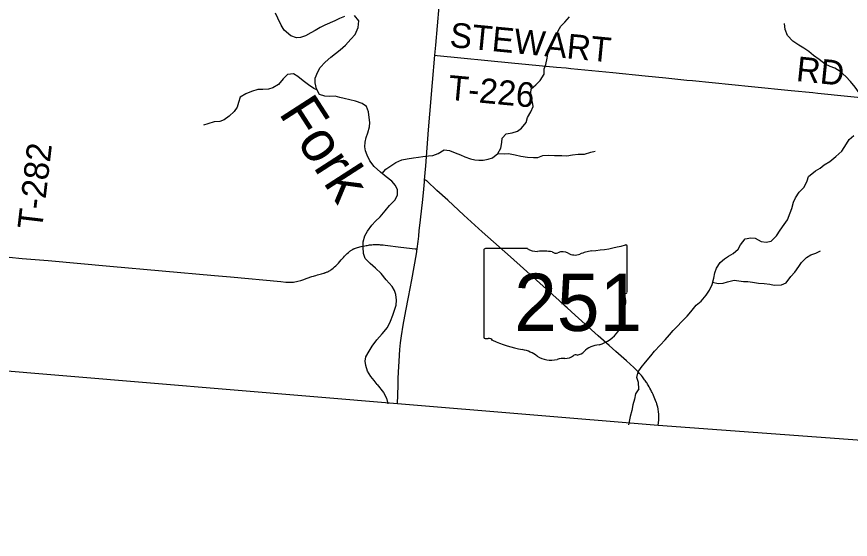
# Model space of a CAD drawing. Extents: x 1442749 to 1756758, y 235267 to 677782.
# Drawn here: x 1566168 to 1576295, y 456494 to 462839 of the extents above; entities that cross this region are included whole.
import ezdxf

# ---------------------------------------------------------------- set-up
doc = ezdxf.new("R2010")
doc.units = 0
for name, color, linetype in [('GM_X_Adjacent_County', 7, 'Continuous'), ('GM_X_County', 7, 'Continuous'), ('GM_X_Minor_River', 7, 'Continuous'), ('GM_X_Minor_River_Text', 7, 'Continuous'), ('GM_X_State_Location', 7, 'Continuous'), ('GM_X_State_Route', 7, 'Continuous'), ('GM_X_State_Shield', 7, 'Continuous'), ('GM_X_Township', 7, 'Continuous'), ('GM_X_Township_Road', 7, 'Continuous'), ('GM_X_Township_Road_Text', 7, 'Continuous'), ('GM_X_US_Route', 7, 'Continuous')]:
    doc.layers.add(name, color=color, linetype=linetype)

msp = doc.modelspace()

# ---------------------------------------------------------------- linework, layer by layer
at = {"layer": 'GM_X_Adjacent_County'}
msp.add_lwpolyline([(1581014, 432385), (1581190, 438279), (1581383, 444781), (1581567, 450939), (1581670, 454427), (1581739, 457239), (1578575, 457541), (1578555, 457536), (1578544, 457534), (1578534, 457533), (1578526, 457533), (1578517, 457534), (1578433, 457542), (1578361, 457549), (1578224, 457561), (1578209, 457562), (1578194, 457563), (1578192, 457563), (1578192, 457563), (1573961, 457874), (1570793, 458137), (1565757, 458561)], dxfattribs=at)
at = {"layer": 'GM_X_County'}
msp.add_lwpolyline([(1590479, 454965), (1590579, 456501), (1588502, 456667), (1582883, 457135), (1582867, 457136), (1581739, 457239), (1578575, 457541), (1578555, 457536), (1578544, 457534), (1578534, 457533), (1578526, 457533), (1578517, 457534), (1578433, 457542), (1578361, 457549), (1578224, 457561), (1578209, 457562), (1578194, 457563), (1578192, 457563), (1573961, 457874), (1570793, 458137), (1565757, 458561)], dxfattribs=at)
at = {"layer": 'GM_X_Minor_River'}
for points in [[(1570150, 462839), (1570089, 462817), (1570031, 462790), (1569910, 462736), (1569853, 462706), (1569793, 462673), (1569740, 462642), (1569676, 462605), (1569617, 462585), (1569567, 462580), (1569498, 462607), (1569419, 462674), (1569379, 462735), (1569341, 462822), (1569313, 462882)], [(1570545, 458372), (1570512, 458420), (1570471, 458470), (1570429, 458537), (1570408, 458605), (1570403, 458656), (1570408, 458710), (1570449, 458779), (1570486, 458839), (1570543, 458916), (1570608, 458990), (1570671, 459067), (1570707, 459143), (1570736, 459214), (1570759, 459276), (1570777, 459336), (1570780, 459398), (1570775, 459464), (1570758, 459515), (1570729, 459565), (1570658, 459644), (1570595, 459719), (1570528, 459785), (1570462, 459842), (1570403, 459904), (1570382, 459965), (1570375, 460039), (1570376, 460105), (1570397, 460177), (1570428, 460233), (1570481, 460306), (1570526, 460358), (1570583, 460409), (1570646, 460483), (1570697, 460548), (1570760, 460613), (1570793, 460673), (1570794, 460737), (1570771, 460788), (1570725, 460840), (1570658, 460895), (1570587, 460952), (1570510, 461020), (1570459, 461088), (1570424, 461159), (1570404, 461210), (1570399, 461260), (1570402, 461316), (1570415, 461374), (1570432, 461430), (1570455, 461503), (1570459, 461554), (1570450, 461616), (1570441, 461682), (1570416, 461749), (1570365, 461785), (1570285, 461815), (1570213, 461828), (1570147, 461846), (1570095, 461859), (1570036, 461872), (1569965, 461869), (1569911, 461872), (1569848, 461893), (1569809, 461963), (1569792, 462036), (1569792, 462092), (1569826, 462170), (1569856, 462221), (1569915, 462285), (1569982, 462348), (1570039, 462393), (1570098, 462436), (1570163, 462494), (1570228, 462565), (1570279, 462622), (1570314, 462706), (1570323, 462790), (1570272, 462855)], [(1570609, 460934), (1570653, 460986), (1570712, 461027), (1570773, 461068), (1570847, 461099), (1570913, 461112), (1570990, 461125), (1571048, 461135), (1571100, 461142), (1571172, 461151), (1571224, 461152), (1571287, 461179), (1571359, 461221), (1571425, 461216), (1571493, 461187), (1571559, 461160), (1571612, 461137), (1571680, 461112), (1571732, 461099), (1571782, 461096), (1571836, 461098), (1571896, 461109), (1571949, 461126), (1572011, 461176), (1572050, 461241), (1572063, 461313), (1572066, 461365), (1572113, 461417), (1572185, 461428), (1572250, 461447), (1572300, 461484), (1572357, 461554), (1572374, 461614), (1572413, 461683), (1572440, 461747), (1572433, 461799), (1572420, 461850), (1572413, 461910), (1572419, 461962), (1572474, 462011), (1572525, 462065), (1572574, 462142), (1572577, 462204), (1572594, 462260), (1572611, 462334), (1572626, 462408), (1572645, 462466), (1572678, 462528), (1572717, 462607), (1572744, 462665), (1572777, 462723), (1572827, 462772), (1572882, 462838)], [(1576561, 461782), (1576491, 461816), (1576440, 461853), (1576401, 461914), (1576354, 461984), (1576298, 462051), (1576241, 462114), (1576170, 462175), (1576107, 462214), (1576051, 462235), (1575987, 462264), (1575918, 462319), (1575847, 462368), (1575789, 462415), (1575730, 462458), (1575668, 462493), (1575597, 462542), (1575532, 462609), (1575503, 462682), (1575494, 462756)], [(1569815, 461952), (1569777, 461966), (1569713, 462011), (1569646, 462058), (1569583, 462113), (1569529, 462144), (1569457, 462135), (1569406, 462085), (1569349, 462016), (1569280, 461975), (1569226, 461959), (1569156, 461956), (1569098, 461955), (1569021, 461930), (1568951, 461903), (1568884, 461862), (1568861, 461798), (1568846, 461742), (1568808, 461688), (1568747, 461629), (1568688, 461588), (1568634, 461568), (1568568, 461563), (1568489, 461538), (1568439, 461521)], [(1573726, 458321), (1573723, 458398), (1573702, 458460), (1573719, 458528), (1573755, 458580), (1573806, 458645), (1573872, 458723), (1573917, 458780), (1573984, 458849), (1574047, 458915), (1574098, 458976), (1574142, 459028), (1574197, 459083), (1574244, 459136), (1574311, 459202), (1574356, 459255), (1574421, 459336), (1574484, 459386), (1574545, 459457), (1574582, 459519), (1574615, 459588), (1574636, 459664), (1574649, 459728), (1574670, 459784), (1574715, 459854), (1574766, 459901), (1574816, 459932), (1574871, 459962), (1574932, 460015), (1574960, 460069), (1575017, 460140), (1575086, 460155), (1575138, 460149), (1575211, 460108), (1575273, 460101), (1575333, 460114), (1575398, 460177), (1575441, 460245), (1575492, 460316), (1575531, 460374), (1575565, 460456), (1575583, 460511), (1575606, 460585), (1575627, 460641), (1575672, 460709), (1575735, 460768), (1575770, 460844), (1575787, 460898), (1575872, 460967), (1575927, 461000), (1575977, 461041), (1576044, 461082), (1576119, 461142), (1576190, 461207), (1576249, 461294), (1576280, 461348), (1576339, 461397)], [(1572011, 461176), (1572089, 461174), (1572142, 461178), (1572225, 461161), (1572291, 461146), (1572371, 461135), (1572445, 461128), (1572499, 461131), (1572560, 461154), (1572630, 461159), (1572700, 461154), (1572790, 461153), (1572852, 461150), (1572918, 461161), (1572990, 461168), (1573064, 461171), (1573143, 461194), (1573193, 461208)], [(1574622, 459615), (1574689, 459599), (1574749, 459603), (1574802, 459618), (1574884, 459641), (1574942, 459632), (1574996, 459623), (1575050, 459625), (1575108, 459616), (1575178, 459605), (1575248, 459600), (1575316, 459591), (1575368, 459578), (1575460, 459583), (1575514, 459608), (1575571, 459684), (1575622, 459739), (1575669, 459805), (1575702, 459856), (1575763, 459914), (1575815, 459947), (1575876, 459966), (1575932, 459997)], [(1570545, 458372), (1570622, 458278), (1570661, 458207), (1570678, 458137)], [(1573726, 458321), (1573686, 458262), (1573673, 458196), (1573653, 458128), (1573640, 458056), (1573621, 457986), (1573608, 457924), (1573601, 457883)]]:
    msp.add_lwpolyline(points, dxfattribs=at)
at = {"layer": 'GM_X_State_Route'}
msp.add_lwpolyline([(1573961, 457874), (1573968, 457946), (1573969, 457954), (1573969, 457961), (1573969, 457972), (1573969, 457980), (1573969, 457992), (1573969, 458001), (1573968, 458017), (1573966, 458037), (1573964, 458051), (1573962, 458065), (1573959, 458081), (1573957, 458091), (1573955, 458100), (1573952, 458110), (1573949, 458123), (1573946, 458134), (1573943, 458141), (1573939, 458152), (1573929, 458180), (1573921, 458201), (1573904, 458240), (1573898, 458252), (1573887, 458275), (1573880, 458289), (1573870, 458310), (1573859, 458330), (1573851, 458346), (1573840, 458365), (1573832, 458378), (1573825, 458389), (1573819, 458399), (1573804, 458421), (1573796, 458432), (1573788, 458443), (1573769, 458468), (1573758, 458481), (1573735, 458507), (1573720, 458524), (1573664, 458580), (1573574, 458662), (1573447, 458775), (1573366, 458847), (1573233, 458964), (1572953, 459217), (1572854, 459304), (1572830, 459326), (1572757, 459392), (1572679, 459461), (1572168, 459923), (1571824, 460228), (1571600, 460430), (1571404, 460610), (1571273, 460730), (1571156, 460840), (1571152, 460843), (1571150, 460845), (1571148, 460846), (1571146, 460847), (1571143, 460849), (1571139, 460850), (1571136, 460852), (1571135, 460852), (1571132, 460853), (1571129, 460853), (1571123, 460854)], dxfattribs=at)
at = {"layer": 'GM_X_State_Shield'}
for p, q in [((1571844, 460005), (1571844, 458948)), ((1572371, 460023), (1571861, 460023)), ((1573584, 459497), (1573584, 460049)), ((1573584, 459497), (1573584, 459497))]:
    msp.add_line(p, q, dxfattribs=at)
for centre, major_axis, start_param, end_param in [((1572964, 461464), (1845, 0), 4.814394, 5.042369), ((1573565, 460052), (19.4, 0), 6.141152, 7.989035), ((1571864, 460007), (20.2, 0), 1.712693, 3.28349), ((1572492, 460146), (196, 0), 4.042523, 4.731795), ((1572557, 459430), (702, 0), 1.404758, 1.657858), ((1572716, 460013), (56.4, 0), 3.836095, 5.185415), ((1572799, 459891), (117, 0), 0.950623, 2.079405), ((1572951, 460058), (141, 0), 4.081561, 5.145723), ((1573200, 459700), (371, 0), 1.699011, 2.107814), ((1573580, 459456), (30, 0), 1.883978, 3.671073), ((1573564, 459494), (20.7, 0), 5.05454, 6.418171), ((1573389, 459386), (180, 0), 5.934695, 6.695948), ((1573654, 459265), (131, 0), 2.387724, 3.262537), ((1573068, 459195), (462, 0), 5.101752, 6.440018), ((1571864, 458946), (20.3, 0), 3.00124, 4.508301), ((1571867, 459054), (155, 0), 4.665946, 4.897461), ((1571899, 458887), (56, 0), 0.519207, 1.627899), ((1572606, 459837), (1333, 0), 4.195997, 4.488961), ((1573262, 458652), (253, 0), 1.647645, 2.488434), ((1572208, 458474), (417, 0), 0.823519, 1.323587), ((1572942, 458846), (149, 0), 4.937069, 5.64225), ((1572659, 458882), (265, 0), 4.026481, 4.996735), ((1572812, 458517), (217, 0), 1.495662, 1.94098), ((1572831, 458803), (141, 0), 4.691044, 5.507374), ((1572959, 458701), (39.7, 0), 1.147584, 2.315152)]:
    msp.add_ellipse(centre, major_axis=major_axis, ratio=0.8, start_param=start_param, end_param=end_param, dxfattribs=at)
at = {"layer": 'GM_X_Township'}
msp.add_lwpolyline([(1578192, 457563), (1573961, 457874), (1570793, 458137), (1565757, 458561)], dxfattribs=at)
at = {"layer": 'GM_X_Township_Road'}
for points in [[(1571248, 462370), (1571274, 462367), (1572180, 462280), (1572725, 462227), (1572841, 462216), (1572898, 462210), (1573410, 462161), (1573802, 462121), (1574053, 462095), (1574310, 462069), (1574376, 462063), (1575093, 461990), (1575576, 461943), (1575840, 461917), (1575898, 461911), (1576262, 461874), (1576585, 461842), (1576768, 461823), (1576891, 461810), (1576942, 461806), (1576957, 461805), (1576975, 461804)], [(1565913, 459934), (1566236, 459904), (1566549, 459877), (1567298, 459810), (1568569, 459696), (1568765, 459679), (1569376, 459623), (1569437, 459617), (1569471, 459615), (1569496, 459615), (1569511, 459616), (1569530, 459617), (1569545, 459619), (1569565, 459623), (1569584, 459627), (1569618, 459637), (1569643, 459645), (1569697, 459663), (1569755, 459683), (1569774, 459689), (1569785, 459693), (1569800, 459697), (1569822, 459704), (1569838, 459708), (1569871, 459717), (1569897, 459724), (1569904, 459726), (1569908, 459728), (1569915, 459730), (1569921, 459732), (1569932, 459736), (1569939, 459740), (1569946, 459743), (1569955, 459747), (1569961, 459750), (1569964, 459752), (1569969, 459755), (1569976, 459759), (1569983, 459764), (1569988, 459767), (1569997, 459774), (1570011, 459785), (1570029, 459800), (1570045, 459815), (1570060, 459830), (1570076, 459847), (1570111, 459888), (1570125, 459904), (1570136, 459917), (1570150, 459931), (1570158, 459939), (1570183, 459963), (1570197, 459976), (1570215, 459991), (1570222, 459996), (1570228, 460001), (1570237, 460006), (1570243, 460010), (1570249, 460013), (1570252, 460015), (1570257, 460017), (1570260, 460019), (1570265, 460021), (1570270, 460023), (1570275, 460025), (1570277, 460026), (1570284, 460028), (1570297, 460032), (1570309, 460035), (1570354, 460047), (1570397, 460056), (1570412, 460060), (1570426, 460062), (1570441, 460065), (1570454, 460067), (1570470, 460069), (1570484, 460070), (1570498, 460071), (1570519, 460072), (1570532, 460072), (1570548, 460072), (1570560, 460072), (1570570, 460071), (1570585, 460070), (1570595, 460069), (1570603, 460068), (1570620, 460067), (1570642, 460064), (1570835, 460042), (1571009, 460022), (1571031, 460020)]]:
    msp.add_lwpolyline(points, dxfattribs=at)
at = {"layer": 'GM_X_US_Route'}
for points in [[(1571172, 461464), (1571187, 461656), (1571220, 462038), (1571248, 462370), (1571259, 462494), (1571298, 462963)], [(1571121, 460838), (1571123, 460854), (1571130, 460942), (1571137, 461026), (1571172, 461464)], [(1570793, 458137), (1570800, 458360), (1570803, 458448), (1570806, 458524), (1570813, 458658), (1570822, 458799), (1570829, 458880), (1570841, 458964), (1570864, 459093), (1570896, 459268), (1570928, 459432), (1570969, 459644), (1571023, 459961), (1571031, 460020), (1571044, 460110), (1571052, 460176), (1571059, 460242), (1571066, 460302), (1571097, 460581), (1571109, 460701), (1571121, 460832), (1571121, 460838)]]:
    msp.add_lwpolyline(points, dxfattribs=at)

# ---------------------------------------------------------------- texts
at = {"layer": 'GM_X_Minor_River_Text'}
msp.add_text('Fork', height=500, rotation=302.8083, dxfattribs=at).set_placement((1569343, 461668))
at = {"layer": 'GM_X_State_Location'}
for s in ['s', 'r']:
    msp.add_text(s, height=1, dxfattribs=at).set_placement((1572695, 459406))
msp.add_text('251', height=1, rotation=0, dxfattribs=at).set_placement((1572342, 459334))
at = {"layer": 'GM_X_State_Shield'}
msp.add_text('251', height=696.1, dxfattribs=at).set_placement((1572212, 459023))
at = {"layer": 'GM_X_Township_Road_Text'}
for s, rotation, p in [('STEWART', 354.4771, (1571420, 462472)), ('RD', 354.0935, (1575628, 462059)), ('T-226', 354.682, (1571399, 461832)), ('T-282', 83.2907, (1566475, 460245))]:
    msp.add_text(s, height=300, rotation=rotation, dxfattribs=at).set_placement(p)

doc.saveas('drawing.dxf')
